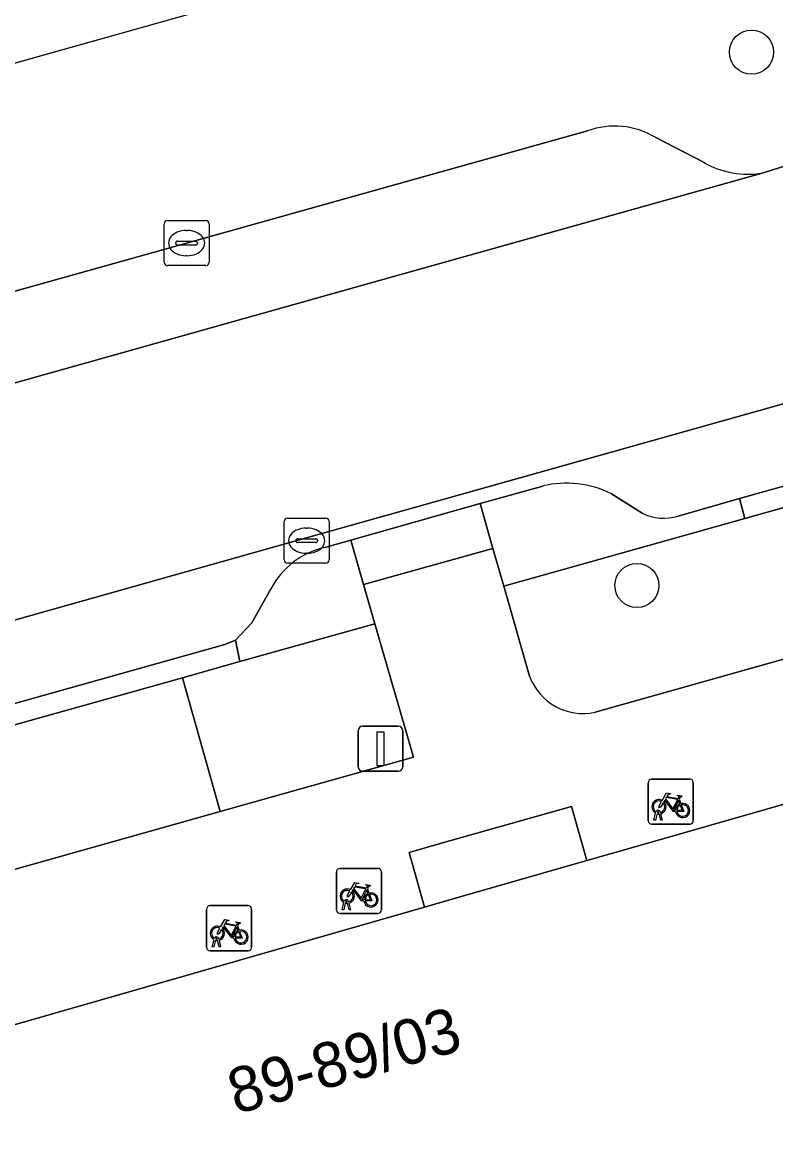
# Model space of a CAD drawing. Extents: x 159680 to 160786, y 387323 to 388340.
# Drawn here: x 159942.1 to 159958.83, y 388219.75 to 388244.36 of the extents above; entities that cross this region are included whole.
import ezdxf

# ---------------------------------------------------------------- set-up
doc = ezdxf.new("R2010")
doc.units = 0
for name, color, linetype in [('IMGEO_Berm_groen', 7, 'Continuous'), ('IMGEO_Boom', 7, 'Continuous'), ('IMGEO_Fietsenrek', 7, 'Continuous'), ('IMGEO_Groenvoorziening', 7, 'Continuous'), ('IMGEO_Kolk', 7, 'Continuous'), ('IMGEO_Pand', 7, 'Continuous'), ('IMGEO_Pand_nummerreeks', 7, 'Continuous'), ('IMGEO_Parkeervlak_open', 7, 'Continuous'), ('IMGEO_Rijbaan_lokaal_open', 7, 'Continuous'), ('IMGEO_Rijbaan_regionaal_gesloten', 7, 'Continuous'), ('IMGEO_Verkeersbordpaal', 7, 'Continuous'), ('IMGEO_Voetpad_open', 7, 'Continuous')]:
    doc.layers.add(name, color=color, linetype=linetype)

msp = doc.modelspace()

# ---------------------------------------------------------------- linework, layer by layer
at = {"layer": 'IMGEO_Berm_groen'}
for points in [[(160022.709, 388266.163), (159948.924, 388245.417), (159919.6, 388237.172), (159920.962, 388232.427)], [(159941.402, 388238.234), (159945.748, 388239.45), (159950.261, 388240.714), (159954.649, 388241.944)], [(159956.15, 388241.803), (159957.251, 388241.23)], [(159958.522, 388241.005), (159958.999, 388241.151)]]:
    msp.add_lwpolyline(points, dxfattribs=at)
for centre, radius, start, end in [((159955.25, 388240.286), 1.764, 59.3299, 109.9372), ((159958.213, 388242.961), 1.981, 240.9448, 278.9775)]:
    msp.add_arc(centre, radius, start, end, dxfattribs=at)
at = {"layer": 'IMGEO_Boom'}
for centre in [(159958.288, 388243.691), (159955.744, 388231.85)]:
    msp.add_circle(centre, 0.489, dxfattribs=at)
at = {"layer": 'IMGEO_Fietsenrek'}
for p, q in [((159955.994, 388226.63), (159955.994, 388227.471)), ((159955.994, 388227.471), (159955.994, 388226.63)), ((159956.069, 388227.555), (159956.91, 388227.555)), ((159956.91, 388227.555), (159956.069, 388227.555)), ((159956.994, 388227.48), (159956.994, 388226.639)), ((159956.994, 388226.639), (159956.994, 388227.48)), ((159956.681, 388227.104), (159956.717, 388227.009)), ((159956.121, 388226.639), (159956.16, 388226.799)), ((159956.155, 388226.639), (159956.121, 388226.639)), ((159956.19, 388226.787), (159956.155, 388226.639)), ((159956.232, 388226.811), (159956.231, 388226.815)), ((159956.273, 388226.639), (159956.239, 388226.781)), ((159956.263, 388226.822), (159956.264, 388226.815)), ((159956.271, 388226.785), (159956.306, 388226.639)), ((159956.306, 388226.639), (159956.273, 388226.639)), ((159956.919, 388226.555), (159956.078, 388226.555)), ((159956.078, 388226.555), (159956.919, 388226.555)), ((159949.073, 388224.645), (159949.073, 388225.486)), ((159949.073, 388225.486), (159949.073, 388224.645)), ((159949.148, 388225.57), (159949.989, 388225.57)), ((159949.989, 388225.57), (159949.148, 388225.57)), ((159950.073, 388225.495), (159950.073, 388224.654)), ((159950.073, 388224.654), (159950.073, 388225.495)), ((159949.76, 388225.119), (159949.796, 388225.024)), ((159946.189, 388223.819), (159946.189, 388224.66)), ((159946.189, 388224.66), (159946.189, 388223.819)), ((159946.264, 388224.744), (159947.105, 388224.744)), ((159947.105, 388224.744), (159946.264, 388224.744)), ((159947.189, 388224.669), (159947.189, 388223.828)), ((159947.189, 388223.828), (159947.189, 388224.669)), ((159949.2, 388224.654), (159949.239, 388224.814)), ((159949.234, 388224.654), (159949.2, 388224.654)), ((159949.269, 388224.802), (159949.234, 388224.654)), ((159949.311, 388224.826), (159949.31, 388224.83)), ((159949.352, 388224.654), (159949.318, 388224.796)), ((159949.342, 388224.837), (159949.343, 388224.83)), ((159949.35, 388224.8), (159949.385, 388224.654)), ((159949.385, 388224.654), (159949.352, 388224.654)), ((159949.998, 388224.57), (159949.157, 388224.57)), ((159949.157, 388224.57), (159949.998, 388224.57)), ((159946.876, 388224.293), (159946.912, 388224.198)), ((159946.316, 388223.828), (159946.355, 388223.988)), ((159946.385, 388223.976), (159946.35, 388223.828)), ((159946.427, 388224), (159946.426, 388224.004)), ((159946.468, 388223.828), (159946.434, 388223.97)), ((159946.458, 388224.011), (159946.459, 388224.004)), ((159946.466, 388223.974), (159946.501, 388223.828)), ((159947.114, 388223.744), (159946.273, 388223.744)), ((159946.273, 388223.744), (159947.114, 388223.744)), ((159946.35, 388223.828), (159946.316, 388223.828)), ((159946.501, 388223.828), (159946.468, 388223.828))]:
    msp.add_line(p, q, dxfattribs=at)
for points in [[(159956.307, 388227.081), (159956.402, 388227.245), (159956.488, 388227.231), (159956.49, 388227.222), (159956.434, 388227.211), (159956.407, 388227.166), (159956.663, 388227.125)], [(159956.603, 388226.837), (159956.553, 388226.837), (159956.362, 388227.088), (159956.343, 388227.056)], [(159956.65, 388227.1), (159956.393, 388227.141), (159956.376, 388227.112), (159956.543, 388226.892), (159956.65, 388227.1)], [(159956.663, 388227.125), (159956.688, 388227.174), (159956.682, 388227.178), (159956.659, 388227.182), (159956.647, 388227.189), (159956.646, 388227.192), (159956.648, 388227.197), (159956.743, 388227.182), (159956.745, 388227.172), (159956.735, 388227.159), (159956.723, 388227.153), (159956.709, 388227.159), (159956.681, 388227.104)], [(159956.328, 388227.029), (159956.276, 388226.939), (159956.236, 388226.914), (159956.237, 388226.961), (159956.292, 388227.055)], [(159956.698, 388227.002), (159956.668, 388227.079), (159956.559, 388226.861), (159956.602, 388226.861)], [(159956.632, 388226.861), (159956.752, 388226.86), (159956.708, 388226.974)], [(159956.728, 388226.981), (159956.783, 388226.836), (159956.633, 388226.836)], [(159949.386, 388225.096), (159949.481, 388225.26), (159949.567, 388225.246), (159949.569, 388225.237), (159949.513, 388225.226), (159949.486, 388225.181), (159949.742, 388225.14)], [(159949.729, 388225.115), (159949.472, 388225.156), (159949.455, 388225.127), (159949.622, 388224.907), (159949.729, 388225.115)], [(159949.742, 388225.14), (159949.767, 388225.189), (159949.761, 388225.193), (159949.738, 388225.197), (159949.726, 388225.204), (159949.725, 388225.207), (159949.727, 388225.212), (159949.822, 388225.197), (159949.824, 388225.187), (159949.814, 388225.174), (159949.802, 388225.168), (159949.788, 388225.174), (159949.76, 388225.119)], [(159949.407, 388225.044), (159949.355, 388224.954), (159949.315, 388224.929), (159949.316, 388224.976), (159949.371, 388225.07)], [(159949.682, 388224.852), (159949.632, 388224.852), (159949.441, 388225.103), (159949.422, 388225.071)], [(159949.777, 388225.017), (159949.747, 388225.094), (159949.638, 388224.876), (159949.681, 388224.876)], [(159949.711, 388224.876), (159949.831, 388224.875), (159949.787, 388224.989)], [(159949.807, 388224.996), (159949.862, 388224.851), (159949.712, 388224.851)], [(159946.502, 388224.27), (159946.597, 388224.434), (159946.683, 388224.42), (159946.685, 388224.411), (159946.629, 388224.4), (159946.602, 388224.355), (159946.858, 388224.314)], [(159946.858, 388224.314), (159946.883, 388224.363), (159946.877, 388224.367), (159946.854, 388224.371), (159946.842, 388224.378), (159946.841, 388224.381), (159946.843, 388224.386), (159946.938, 388224.371), (159946.94, 388224.361), (159946.93, 388224.348), (159946.918, 388224.342), (159946.904, 388224.348), (159946.876, 388224.293)], [(159946.523, 388224.218), (159946.471, 388224.128), (159946.431, 388224.103), (159946.432, 388224.15), (159946.487, 388224.244)], [(159946.798, 388224.026), (159946.748, 388224.026), (159946.557, 388224.277), (159946.538, 388224.245)], [(159946.845, 388224.289), (159946.588, 388224.33), (159946.571, 388224.301), (159946.738, 388224.081), (159946.845, 388224.289)], [(159946.893, 388224.191), (159946.863, 388224.268), (159946.754, 388224.05), (159946.797, 388224.05)], [(159946.827, 388224.05), (159946.947, 388224.049), (159946.903, 388224.163)], [(159946.923, 388224.17), (159946.978, 388224.025), (159946.828, 388224.025)]]:
    msp.add_lwpolyline(points, dxfattribs=at)
for centre, radius, start, end in [((159956.072, 388227.477), 0.0779, 92.4484, 184.2845), ((159956.072, 388227.477), 0.0779, 92.4484, 184.2845), ((159956.916, 388227.477), 0.0779, 2.4484, 94.2845), ((159956.916, 388227.477), 0.0779, 2.4484, 94.2845), ((159956.234, 388226.94), 0.159, 62.6766, 242.1369), ((159956.234, 388226.94), 0.129, 63.3192, 238.903), ((159956.214, 388226.811), 0.0499, 12.8025, 158.6934), ((159956.234, 388226.94), 0.129, 283.6043, 43.4302), ((159956.234, 388226.94), 0.159, 283.5766, 46.6042), ((159956.761, 388226.856), 0.159, 113.3408, 178.3217), ((159956.761, 388226.856), 0.159, 187.0065, 105.7708), ((159956.761, 388226.856), 0.129, 113.923, 177.9556), ((159956.761, 388226.856), 0.129, 188.6715, 104.5883), ((159956.072, 388226.633), 0.0779, 182.4484, 274.2845), ((159956.072, 388226.633), 0.0779, 182.4484, 274.2845), ((159956.234, 388226.94), 0.159, 253.9967, 271.7867), ((159956.214, 388226.811), 0.0174, 12.8025, 163.4502), ((159956.234, 388226.94), 0.129, 253.415, 269.0204), ((159956.916, 388226.633), 0.0779, 272.4484, 4.2845), ((159956.916, 388226.633), 0.0779, 272.4484, 4.2845), ((159949.151, 388225.492), 0.0779, 92.4484, 184.2845), ((159949.151, 388225.492), 0.0779, 92.4484, 184.2845), ((159949.995, 388225.492), 0.0779, 2.4484, 94.2845), ((159949.995, 388225.492), 0.0779, 2.4484, 94.2845), ((159949.313, 388224.955), 0.159, 62.6766, 242.1369), ((159949.313, 388224.955), 0.129, 63.3192, 238.903), ((159949.293, 388224.826), 0.0499, 12.8025, 158.6934), ((159949.313, 388224.955), 0.129, 283.6043, 43.4302), ((159949.313, 388224.955), 0.159, 283.5766, 46.6042), ((159949.84, 388224.871), 0.159, 113.3408, 178.3217), ((159949.84, 388224.871), 0.159, 187.0065, 105.7708), ((159949.84, 388224.871), 0.129, 113.923, 177.9556), ((159949.84, 388224.871), 0.129, 188.6715, 104.5883), ((159946.267, 388224.666), 0.0779, 92.4484, 184.2845), ((159946.267, 388224.666), 0.0779, 92.4484, 184.2845), ((159947.111, 388224.666), 0.0779, 2.4484, 94.2845), ((159947.111, 388224.666), 0.0779, 2.4484, 94.2845), ((159949.151, 388224.648), 0.0779, 182.4484, 274.2845), ((159949.151, 388224.648), 0.0779, 182.4484, 274.2845), ((159949.313, 388224.955), 0.159, 253.9967, 271.7867), ((159949.293, 388224.826), 0.0174, 12.8025, 163.4502), ((159949.313, 388224.955), 0.129, 253.415, 269.0204), ((159949.995, 388224.648), 0.0779, 272.4484, 4.2845), ((159949.995, 388224.648), 0.0779, 272.4484, 4.2845), ((159946.429, 388224.129), 0.159, 62.6766, 242.1369), ((159946.429, 388224.129), 0.129, 63.3192, 238.903), ((159946.429, 388224.129), 0.129, 283.6043, 43.4302), ((159946.429, 388224.129), 0.159, 283.5766, 46.6042), ((159946.956, 388224.045), 0.159, 113.3408, 178.3217), ((159946.956, 388224.045), 0.159, 187.0065, 105.7708), ((159946.956, 388224.045), 0.129, 113.923, 177.9556), ((159946.956, 388224.045), 0.129, 188.6715, 104.5883), ((159946.409, 388224), 0.0499, 12.8025, 158.6934), ((159946.429, 388224.129), 0.159, 253.9967, 271.7867), ((159946.409, 388224), 0.0174, 12.8025, 163.4502), ((159946.429, 388224.129), 0.129, 253.415, 269.0204), ((159946.267, 388223.822), 0.0779, 182.4484, 274.2845), ((159946.267, 388223.822), 0.0779, 182.4484, 274.2845), ((159947.111, 388223.822), 0.0779, 272.4484, 4.2845), ((159947.111, 388223.822), 0.0779, 272.4484, 4.2845)]:
    msp.add_arc(centre, radius, start, end, dxfattribs=at)
at = {"layer": 'IMGEO_Groenvoorziening'}
msp.add_lwpolyline([(159954.818, 388229.039), (159962.971, 388231.336), (159964.414, 388231.76), (159974.169, 388234.507), (159973.301, 388237.596), (159963.511, 388234.846), (159962.139, 388234.461), (159958.142, 388233.338), (159952.787, 388231.833), (159953.361, 388229.839)], dxfattribs=at)
msp.add_lwpolyline([(159949.923, 388231), (159946.927, 388230.161), (159945.654, 388229.804), (159946.49, 388226.833), (159950.781, 388228.04)], close=True, dxfattribs=at)
msp.add_arc((159954.544, 388230.267), 1.258, 199.8969, 282.5631, dxfattribs=at)
at = {"layer": 'IMGEO_Kolk'}
for p, q in [((159945.321, 388239.951), (159946.173, 388239.951)), ((159945.246, 388239.025), (159945.246, 388239.877)), ((159945.734, 388239.731), (159945.759, 388239.731)), ((159946.247, 388239.877), (159946.247, 388239.025)), ((159945.505, 388239.445), (159945.505, 388239.457)), ((159945.943, 388239.408), (159945.545, 388239.408)), ((159945.548, 388239.494), (159945.946, 388239.494)), ((159945.989, 388239.457), (159945.989, 388239.445)), ((159945.757, 388239.171), (159945.732, 388239.171)), ((159946.173, 388238.951), (159945.321, 388238.951)), ((159947.912, 388232.42), (159947.912, 388233.272)), ((159947.987, 388233.346), (159948.839, 388233.346)), ((159948.913, 388233.272), (159948.913, 388232.42)), ((159948.4, 388233.126), (159948.425, 388233.126)), ((159948.171, 388232.84), (159948.171, 388232.852)), ((159948.609, 388232.803), (159948.211, 388232.803)), ((159948.214, 388232.889), (159948.612, 388232.889)), ((159948.655, 388232.852), (159948.655, 388232.84)), ((159948.423, 388232.566), (159948.398, 388232.566)), ((159948.839, 388232.346), (159947.987, 388232.346))]:
    msp.add_line(p, q, dxfattribs=at)
for points in [[(159945.321, 388239.951), (159946.173, 388239.951)], [(159945.246, 388239.025), (159945.246, 388239.877)], [(159946.247, 388239.877), (159946.247, 388239.025)], [(159946.173, 388238.951), (159945.321, 388238.951)], [(159947.912, 388232.42), (159947.912, 388233.272)], [(159947.987, 388233.346), (159948.839, 388233.346)], [(159948.913, 388233.272), (159948.913, 388232.42)], [(159948.839, 388232.346), (159947.987, 388232.346)]]:
    msp.add_lwpolyline(points, dxfattribs=at)
for centre, radius, start, end in [((159945.323, 388239.875), 0.0765, 91.552, 178.448), ((159945.323, 388239.875), 0.0765, 91.552, 178.448), ((159946.171, 388239.875), 0.0765, 1.552, 88.448), ((159946.171, 388239.875), 0.0765, 1.552, 88.448), ((159945.545, 388239.454), 0.0403, 85.8775, 175.7526), ((159945.542, 388239.444), 0.0366, 178.938, 274.7102), ((159945.946, 388239.451), 0.043, 264.8664, 352.4533), ((159945.95, 388239.456), 0.0386, 1.7309, 96.639), ((159945.323, 388239.027), 0.0765, 181.552, 268.448), ((159945.323, 388239.027), 0.0765, 181.552, 268.448), ((159946.171, 388239.027), 0.0765, 271.552, 358.448), ((159946.171, 388239.027), 0.0765, 271.552, 358.448), ((159947.989, 388233.27), 0.0765, 91.552, 178.448), ((159947.989, 388233.27), 0.0765, 91.552, 178.448), ((159948.837, 388233.27), 0.0765, 1.552, 88.448), ((159948.837, 388233.27), 0.0765, 1.552, 88.448), ((159948.211, 388232.849), 0.0403, 85.8775, 175.7526), ((159948.208, 388232.839), 0.0366, 178.938, 274.7102), ((159948.612, 388232.846), 0.043, 264.8664, 352.4533), ((159948.616, 388232.851), 0.0386, 1.7309, 96.639), ((159947.989, 388232.422), 0.0765, 181.552, 268.448), ((159947.989, 388232.422), 0.0765, 181.552, 268.448), ((159948.837, 388232.422), 0.0765, 271.552, 358.448), ((159948.837, 388232.422), 0.0765, 271.552, 358.448)]:
    msp.add_arc(centre, radius, start, end, dxfattribs=at)
for centre, major_axis, ratio, start_param, end_param in [((159945.733, 388239.451), (-0.387, 0.002), 0.722429, 4.712389, 7.853982), ((159945.758, 388239.451), (-0.39, 0.002), 0.717154, 1.570796, 4.712389), ((159948.399, 388232.846), (-0.387, 0.002), 0.722429, 4.712389, 7.853982), ((159948.424, 388232.846), (-0.39, 0.002), 0.717154, 1.570796, 4.712389)]:
    msp.add_ellipse(centre, major_axis=major_axis, ratio=ratio, start_param=start_param, end_param=end_param, dxfattribs=at)
at = {"layer": 'IMGEO_Pand'}
msp.add_lwpolyline([(159966.388, 388214.227), (159962.495, 388227.995), (159955.575, 388226.013), (159954.634, 388225.743), (159951.665, 388224.892), (159951.029, 388224.71), (159936.622, 388220.583), (159940.238, 388207.656), (159940.393, 388207.1), (159941.49, 388203.168), (159945.924, 388187.271), (159947.285, 388182.459), (159947.404, 388182.493), (159973.293, 388189.814), (159971.932, 388194.626), (159969.283, 388203.991)], close=True, dxfattribs=at)
at = {"layer": 'IMGEO_Parkeervlak_open'}
for points in [[(160038.617, 388258.278), (160009.184, 388250), (160000, 388247.417), (159952.178, 388233.968), (159948.035, 388232.803), (159858.217, 388207.473), (159858.303, 388207.163), (159858.874, 388207.325)], [(159956.659, 388233.393), (159958.021, 388233.781), (159992.349, 388243.389)], [(159954.649, 388241.944), (159950.261, 388240.714), (159945.748, 388239.45), (159941.402, 388238.234)], [(159957.251, 388241.23), (159956.15, 388241.803)], [(159938.589, 388235.41), (159950.795, 388238.836), (159958.522, 388241.005)], [(159948.818, 388232.697), (159949.393, 388232.859), (159952.263, 388233.668), (159953.652, 388234.059)], [(159955.176, 388233.887), (159955.859, 388233.455)], [(159911.774, 388220.768), (159946.592, 388230.541), (159946.829, 388230.64), (159947.198, 388231.025), (159947.612, 388231.765)]]:
    msp.add_lwpolyline(points, dxfattribs=at)
for centre, radius, start, end in [((159955.25, 388240.286), 1.764, 59.3299, 109.9372), ((159958.213, 388242.961), 1.981, 240.9448, 278.9775), ((159954.175, 388231.857), 2.264, 63.7595, 103.362), ((159956.337, 388234.424), 1.081, 243.7754, 287.3614), ((159949.205, 388230.95), 1.789, 102.487, 152.9068)]:
    msp.add_arc(centre, radius, start, end, dxfattribs=at)
at = {"layer": 'IMGEO_Rijbaan_lokaal_open'}
for points in [[(159948.035, 388232.803), (159952.178, 388233.968), (160000, 388247.417), (160009.184, 388250), (160038.617, 388258.278), (160038.735, 388258.311), (160039.171, 388258.474), (160046.952, 388260.666), (160055.779, 388263.153), (160060.574, 388264.522), (160068.797, 388266.853)], [(159990.313, 388250), (159958.999, 388241.151), (159958.522, 388241.005), (159950.795, 388238.836), (159938.589, 388235.41), (159938.057, 388235.259), (159918.811, 388229.861), (159918.074, 388229.639), (159896.382, 388223.491), (159895.708, 388223.298), (159752.279, 388182.917), (159750.225, 388182.349), (159750.033, 388182.294), (159740.394, 388179.542), (159738.197, 388178.962), (159726.603, 388175.761), (159726.396, 388175.68), (159725.585, 388175.389)], [(159723.456, 388169.745), (159723.633, 388169.719), (159724.653, 388169.975), (159726.472, 388170.472), (159748.553, 388176.646), (159753.855, 388178.128), (159770.727, 388182.846), (159773.651, 388183.666), (159779.983, 388185.443), (159808.558, 388193.46), (159829.06, 388199.251), (159853.995, 388206.283), (159858.217, 388207.473), (159948.035, 388232.803)]]:
    msp.add_lwpolyline(points, dxfattribs=at)
at = {"layer": 'IMGEO_Rijbaan_regionaal_gesloten'}
msp.add_lwpolyline([(159702.179, 388176.035), (159702.945, 388176.248), (159704.075, 388176.561), (159705.928, 388177.01), (159716.247, 388179.993), (159919.6, 388237.172), (159948.924, 388245.417), (160022.709, 388266.163), (160022.114, 388268.189), (159861.579, 388223.398), (159698.928, 388178.017)], dxfattribs=at)
at = {"layer": 'IMGEO_Verkeersbordpaal'}
for p, q in [((159949.555, 388227.826), (159949.555, 388228.626)), ((159949.555, 388228.626), (159949.555, 388227.826)), ((159949.655, 388228.726), (159950.445, 388228.726)), ((159950.445, 388228.726), (159949.655, 388228.726)), ((159950.545, 388228.626), (159950.545, 388227.826)), ((159950.545, 388227.826), (159950.545, 388228.626)), ((159950.445, 388227.726), (159949.655, 388227.726)), ((159949.655, 388227.726), (159950.445, 388227.726))]:
    msp.add_line(p, q, dxfattribs=at)
msp.add_lwpolyline([(159949.975, 388228.601), (159950.125, 388228.601), (159950.125, 388227.851), (159949.975, 388227.851), (159949.975, 388228.601)], dxfattribs=at)
for centre, start, end in [((159949.655, 388228.626), 90, 180), ((159949.655, 388228.626), 90, 180), ((159950.445, 388228.626), 0, 90), ((159950.445, 388228.626), 360, 90), ((159949.655, 388227.826), 180, 270), ((159949.655, 388227.826), 180, 270), ((159950.445, 388227.826), 270, 0), ((159950.445, 388227.826), 270, 0)]:
    msp.add_arc(centre, 0.1, start, end, dxfattribs=at)
at = {"layer": 'IMGEO_Voetpad_open'}
for points in [[(159992.349, 388243.389), (159958.021, 388233.781), (159958.142, 388233.338), (159962.139, 388234.461), (159963.511, 388234.846), (159973.301, 388237.596), (159974.169, 388234.507), (159964.414, 388231.76), (159962.971, 388231.336), (159954.818, 388229.039)], [(159905.403, 388211.829), (159917.383, 388215.156), (159920.726, 388216.048), (159924.56, 388217.113), (159924.3, 388218.048), (159936.392, 388221.407), (159936.622, 388220.583), (159951.029, 388224.71), (159950.686, 388225.927), (159951.324, 388226.107), (159954.294, 388226.947), (159954.634, 388225.743), (159955.575, 388226.013), (159962.495, 388227.995), (159963.353, 388228.241), (159995.562, 388237.47)], [(159953.652, 388234.059), (159952.263, 388233.668), (159952.545, 388232.675), (159952.787, 388231.833), (159958.142, 388233.338), (159958.021, 388233.781), (159956.659, 388233.393)], [(159955.859, 388233.455), (159955.176, 388233.887)], [(159947.612, 388231.765), (159947.198, 388231.025), (159946.829, 388230.64), (159946.927, 388230.161), (159949.923, 388231), (159949.671, 388231.871), (159949.393, 388232.859), (159948.818, 388232.697)], [(159953.361, 388229.839), (159952.787, 388231.833), (159952.545, 388232.675), (159949.671, 388231.871), (159949.923, 388231), (159950.781, 388228.04), (159946.49, 388226.833), (159939.859, 388224.967), (159925.664, 388220.973), (159924.821, 388223.967), (159939.021, 388227.946), (159945.654, 388229.804), (159946.927, 388230.161), (159946.829, 388230.64), (159946.592, 388230.541), (159911.774, 388220.768)]]:
    msp.add_lwpolyline(points, dxfattribs=at)
for points in [[(159949.393, 388232.859), (159949.671, 388231.871), (159952.545, 388232.675), (159952.263, 388233.668)], [(159945.654, 388229.804), (159939.021, 388227.946), (159939.859, 388224.967), (159946.49, 388226.833)], [(159954.294, 388226.947), (159951.324, 388226.107), (159950.686, 388225.927), (159951.029, 388224.71), (159951.665, 388224.892), (159954.634, 388225.743)]]:
    msp.add_lwpolyline(points, close=True, dxfattribs=at)
for centre, radius, start, end in [((159954.175, 388231.857), 2.264, 63.7595, 103.362), ((159956.337, 388234.424), 1.081, 243.7754, 287.3614), ((159949.205, 388230.95), 1.789, 102.487, 152.9068), ((159954.544, 388230.267), 1.258, 199.8969, 282.5631)]:
    msp.add_arc(centre, radius, start, end, dxfattribs=at)

# ---------------------------------------------------------------- texts
at = {"layer": 'IMGEO_Pand_nummerreeks'}
msp.add_text('89-89/03', height=1, rotation=15.9053, dxfattribs=at).set_placement((159946.839, 388220.107))

doc.saveas('drawing.dxf')
